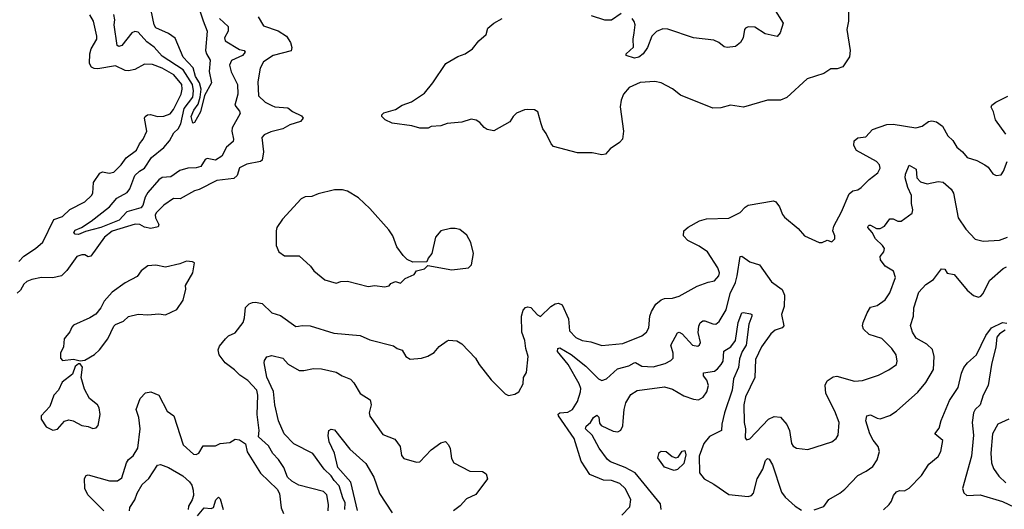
# Model space of a CAD drawing. Extents: x 1690054 to 1842981, y 782881 to 914114.
# Tile 433 of 656: x 1774480 to 1780595, y 901325 to 904367. Entities that reach past the tile are written whole.
import ezdxf

# ---------------------------------------------------------------- set-up
doc = ezdxf.new("R2010")
doc.units = 0

msp = doc.modelspace()

# ---------------------------------------------------------------- linework, layer by layer
at = {"layer": '0CON10XD'}
for points in [[(1779160.9, 904440.9), (1779222.5, 904345), (1779204.2, 904285), (1779185, 904262.5), (1779109.1, 904279.1), (1779045, 904320), (1779005, 904323.3), (1778987.5, 904315), (1778981.2, 904305), (1778973.3, 904255), (1778956.7, 904225), (1778925, 904200), (1778875, 904193.3), (1778855, 904198.8), (1778822.5, 904225), (1778790.5, 904240.5), (1778665, 904254), (1778505, 904308), (1778475, 904310.8), (1778435, 904294.2), (1778407.1, 904265), (1778378.5, 904195), (1778352.5, 904155), (1778325, 904134.1), (1778298.6, 904128.6), (1778247.5, 904145), (1778247.5, 904155), (1778293.2, 904196.8), (1778289.4, 904245), (1778295.9, 904285.9), (1778302, 904335), (1778295.8, 904355.8), (1778284.2, 904374.2)], [(1775960, 904385), (1775995, 904328.8), (1776085, 904297.8), (1776136, 904265), (1776161.4, 904225), (1776170.8, 904195), (1776165, 904174.2), (1776053.8, 904145), (1775994.2, 904105), (1775974.4, 904065), (1775958.9, 903981.1), (1775963.7, 903893.7), (1776005, 903855.5), (1776045, 903833.6), (1776065, 903826.5), (1776145, 903820), (1776175, 903797.5), (1776230.5, 903770.5), (1776240, 903755), (1776223.3, 903735), (1776156.9, 903713.1), (1776115, 903688.5), (1776039.6, 903670.4), (1775997.5, 903652.5), (1775982.9, 903635), (1775993.5, 903545), (1775985.5, 903494.5), (1775974.5, 903485.5), (1775890.8, 903469.2), (1775845, 903446), (1775830, 903400), (1775809.8, 903380.2), (1775705, 903368.2), (1775595, 903311.5), (1775565, 903304.2), (1775475.5, 903254.5), (1775434.6, 903255.4), (1775375, 903215.6), (1775329.9, 903170.1), (1775322, 903155), (1775323.6, 903135), (1775343.9, 903095), (1775339.7, 903080.3), (1775295, 903069.5), (1775255, 903078.3), (1775225, 903095.3), (1775196.1, 903096.1), (1775055, 903052.6), (1775006.2, 903015), (1774922, 902898), (1774905.8, 902894.2), (1774885, 902905.4), (1774865, 902906.9), (1774835, 902896.5), (1774771.8, 902808.2), (1774739.4, 902775), (1774685, 902762.5), (1774615.7, 902765.7), (1774555, 902752.7), (1774525, 902740), (1774506.1, 902723.9), (1774485, 902687.1), (1774465, 902667.1)], [(1774474.6, 902865), (1774505, 902898.5), (1774577.8, 902945), (1774623.2, 902985), (1774692.5, 903125), (1774745, 903143.8), (1774791.9, 903188.1), (1774885.3, 903234.7), (1774925.8, 903275), (1774935, 903290), (1774937.3, 903355), (1774977, 903413), (1774995, 903422.7), (1775035, 903413.1), (1775065, 903420.6), (1775110.6, 903465), (1775140.6, 903509.4), (1775205, 903557.1), (1775223.4, 903596.6), (1775245.7, 903625), (1775269.2, 903675), (1775255.8, 903754.2), (1775259.2, 903765), (1775273.3, 903775), (1775293.1, 903776.9), (1775335, 903766.5), (1775375, 903767.8), (1775415, 903782.4), (1775435, 903809.6), (1775482.9, 903905), (1775489, 903935), (1775486, 903965), (1775438, 904025), (1775365, 904066.4), (1775305, 904087.6), (1775255, 904090.5), (1775195, 904056.7), (1775155, 904048.9), (1775135, 904052.1), (1775075, 904079.6), (1774965, 904061.2), (1774942.8, 904062.8), (1774925, 904072.9), (1774912.9, 904095), (1774914.7, 904154.7), (1774924.3, 904185.7), (1774958.8, 904245), (1774959.5, 904265), (1774937.3, 904357.3), (1774915, 904398)], [(1775720.7, 904375), (1775775.4, 904325), (1775774.1, 904295), (1775752.9, 904255), (1775755.7, 904235), (1775845, 904182.4), (1775874.5, 904174.5), (1775880.6, 904165), (1775864.5, 904145), (1775796.2, 904113.8), (1775783.2, 904085), (1775793.7, 904043.7), (1775832.7, 903965), (1775835.5, 903905), (1775815.7, 903835), (1775845, 903798.8), (1775849.2, 903785), (1775799.7, 903695), (1775796.8, 903675), (1775807.7, 903625), (1775805, 903611.2), (1775763.3, 903575), (1775735, 903519.2), (1775695.4, 903494.6), (1775644.5, 903505.5), (1775632.4, 903497.6), (1775605.6, 903454.4), (1775576, 903446), (1775525, 903443.8), (1775475, 903429.3), (1775418.4, 903391.6), (1775365, 903386.1), (1775345, 903372.2), (1775275, 903293.2), (1775259.5, 903265), (1775245, 903212.1), (1775232.9, 903197.1), (1775145, 903173.3), (1775098.1, 903121.9), (1774983.8, 903075), (1774888.1, 903051.9), (1774845, 903032.2), (1774824, 903034), (1774816.2, 903045), (1774825, 903059.3), (1774863.8, 903076.2), (1774923.3, 903115), (1775036.6, 903203.4), (1775082.4, 903257.6), (1775146.8, 903293.2), (1775162.9, 903317.1), (1775195, 903398.1), (1775223.3, 903426.7), (1775255, 903445.3), (1775298.4, 903511.6), (1775375, 903572), (1775411.1, 903615), (1775437, 903663), (1775465, 903689.6), (1775480.9, 903719.1), (1775501.2, 903815), (1775555.4, 903885), (1775559.4, 903925), (1775553.4, 903965), (1775495, 904054.4), (1775365, 904139.6), (1775315, 904196.7), (1775269.6, 904229.6), (1775215, 904290), (1775195, 904293), (1775175.4, 904284.6), (1775115, 904206.4), (1775095, 904201.1), (1775085, 904206), (1775065.9, 904334.1), (1775070.8, 904365), (1775065, 904400)], [(1775601.6, 904415), (1775619.2, 904360.7), (1775643.5, 904295), (1775634.8, 904174.8), (1775639.2, 904155), (1775662.7, 904115), (1775657.3, 904045), (1775670.7, 903975), (1775628.3, 903895), (1775602.5, 903795), (1775565, 903727.5), (1775555, 903723.3), (1775545, 903766.2), (1775561.1, 903805), (1775588.2, 903841.8), (1775601.2, 903885), (1775607.1, 903935), (1775597.5, 903975), (1775571.5, 904015), (1775557.1, 904067.1), (1775495.7, 904135), (1775445, 904252.5), (1775405, 904281.4), (1775325.3, 904315.3), (1775314.6, 904335), (1775295.4, 904425)], [(1779626.7, 904415), (1779627, 904357), (1779616.7, 904305), (1779638.8, 904175), (1779633.6, 904136.4), (1779592.5, 904075), (1779558.3, 904061.7), (1779518.7, 904061.3), (1779475, 904032.5), (1779370.3, 903999.7), (1779245, 903883.8), (1779205, 903866.2), (1779125, 903867.5), (1778975.8, 903824.2), (1778895, 903836), (1778835, 903820), (1778785, 903817.5), (1778585, 903897.5), (1778535, 903938), (1778465, 903975.6), (1778425, 903983.1), (1778332.8, 903977.2), (1778264.6, 903945.4), (1778230, 903905), (1778215, 903867.5), (1778208.6, 903825), (1778230.8, 903675), (1778223.8, 903625), (1778206.1, 903603.9), (1778147.5, 903565), (1778118.3, 903531.7), (1778095, 903527.5), (1778035, 903540), (1777945, 903538.8), (1777795, 903580), (1777781.2, 903595), (1777750.7, 903660.7), (1777729.3, 903689.3), (1777719.3, 903719.3), (1777697.5, 903795), (1777676.4, 903806.4), (1777635, 903808.8), (1777615, 903806.7), (1777565, 903786.7), (1777544.2, 903765.8), (1777525, 903732.5), (1777425, 903676.7), (1777383.9, 903683.9), (1777365, 903696.7), (1777338.3, 903728.3), (1777315, 903742.5), (1777285, 903748.8), (1777225, 903731.2), (1777135, 903722.5), (1777095, 903707.5), (1777035, 903702.5), (1777016.4, 903693.6), (1776965, 903693.3), (1776915, 903706.7), (1776793.6, 903723.6), (1776750, 903745), (1776730, 903765), (1776730, 903775), (1776741.2, 903788.8), (1776815, 903808.8), (1776855, 903836.2), (1776914.3, 903855.7), (1776995, 903911.2), (1777046.7, 903975), (1777126.1, 904093.9), (1777201.4, 904138.6), (1777247.5, 904155), (1777292.5, 904185), (1777332.5, 904235), (1777377.5, 904275), (1777387.5, 904315), (1777423.8, 904346.2), (1777477.5, 904375)], [(1778215, 904405.8), (1778155, 904363.3), (1778115, 904363.8), (1778030.5, 904390.5)], [(1780605, 903656.2), (1780540, 903745), (1780527.5, 903795), (1780513, 903823), (1780517.5, 903835), (1780542.5, 903855), (1780617.7, 903892.3)], [(1778822.5, 902775), (1778825.7, 902795), (1778815.6, 902825), (1778751.2, 902925), (1778699.4, 902959.4), (1778629.2, 902995), (1778602.5, 903025), (1778604, 903055), (1778632.2, 903077.8), (1778702.7, 903117.3), (1778745, 903129.6), (1778885.4, 903134.6), (1778955, 903170), (1778985, 903202.5), (1779005.4, 903214.6), (1779162.5, 903242.5), (1779175.6, 903235.6), (1779198.8, 903205), (1779217.3, 903157.3), (1779230.3, 903140.3), (1779315, 903070), (1779355, 903023.8), (1779445, 902982.5), (1779465, 902982.5), (1779495, 902996.7), (1779525, 902987.5), (1779543.3, 903005), (1779543.3, 903025), (1779530, 903055), (1779535.7, 903084.3), (1779585, 903173.8), (1779631.8, 903285), (1779655, 903304.5), (1779685, 903310.6), (1779706.2, 903325), (1779755, 903373.3), (1779810, 903415), (1779823.8, 903445), (1779819.2, 903465), (1779801.2, 903485), (1779678.2, 903555), (1779661.2, 903585), (1779662.9, 903615), (1779685, 903632.5), (1779735, 903639.2), (1779776.2, 903683.8), (1779865, 903716.7), (1779905, 903718.5), (1780045, 903694.2), (1780084.2, 903705.8), (1780125, 903734.3), (1780145, 903739.4), (1780175, 903731.4), (1780210.8, 903705), (1780245, 903646), (1780275.8, 903615.8), (1780300, 903575), (1780335, 903546), (1780365, 903510), (1780425, 903492.5), (1780475, 903466.2), (1780495, 903450), (1780525, 903410), (1780545, 903400), (1780575, 903402.5), (1780591.2, 903425), (1780614.2, 903485)], [(1777905, 902286.3), (1777995.2, 902215.2), (1778075, 902136.5), (1778095, 902125.5), (1778125, 902136.4), (1778192.9, 902197.1), (1778263.4, 902216.6), (1778295.6, 902235.6), (1778305, 902237.8), (1778345, 902214.1), (1778415, 902209.7), (1778489.6, 902230.4), (1778525, 902249.1), (1778537.7, 902265), (1778537.9, 902295), (1778523.4, 902345), (1778565, 902421.2), (1778575, 902425.6), (1778595, 902414.4), (1778659.2, 902345), (1778691.9, 902338.1), (1778703.2, 902346.8), (1778708.2, 902361.8), (1778694.7, 902424.7), (1778697.6, 902462.4), (1778706.6, 902483.4), (1778723.8, 902496.2), (1778735, 902496.7), (1778785, 902477.1), (1778804.2, 902475.8), (1778825, 902491.2), (1778867.2, 902565), (1778893.7, 902665), (1778925.8, 902734.2), (1778935.7, 902775), (1778954.2, 902895), (1778965, 902898.8), (1779015, 902862), (1779075, 902844.2), (1779148.7, 902738.7), (1779215, 902691.2), (1779229.4, 902655), (1779227.8, 902585), (1779211.9, 902535), (1779226.2, 902465), (1779215, 902452), (1779172.8, 902437.2), (1779144.5, 902415.5), (1779086.7, 902335), (1779050.5, 902255), (1779045.7, 902145), (1778987.5, 902025), (1778976.7, 901975), (1778979.2, 901865), (1778987.5, 901825), (1778985, 901770), (1778995, 901757.5), (1779015, 901764), (1779130.8, 901885), (1779165, 901901.1), (1779205, 901898.1), (1779245, 901851.4), (1779261.2, 901815), (1779274.4, 901735), (1779285, 901718), (1779304.5, 901704.5), (1779375, 901697.5), (1779525, 901744.3), (1779552, 901765), (1779562.9, 901785), (1779570.5, 901865), (1779542.7, 901935), (1779487.5, 902045), (1779483.2, 902096.8), (1779495.7, 902124.3), (1779532.2, 902147.8), (1779555, 902151.9), (1779665, 902120.6), (1779714.2, 902125.8), (1779815, 902159.2), (1779878.3, 902191.7), (1779925.6, 902224.4), (1779930.8, 902245), (1779923.1, 902285), (1779897.1, 902325), (1779835, 902385.8), (1779755, 902411.4), (1779720, 902445), (1779714.4, 902464.4), (1779717.8, 902485), (1779742.9, 902545), (1779765, 902581.4), (1779805, 902592.2), (1779855, 902625.8), (1779885, 902670), (1779920, 902765), (1779906.5, 902805), (1779856.2, 902836.2), (1779826.4, 902875), (1779824.5, 902895), (1779847.3, 902925), (1779851.1, 902945), (1779838.5, 902965), (1779796.4, 903005), (1779774.7, 903044.7), (1779747.5, 903075), (1779748.8, 903085), (1779755, 903091.2), (1779765, 903090), (1779800.7, 903070.7), (1779825, 903070), (1779852, 903085), (1779885, 903130), (1779905, 903129.4), (1779935, 903114.4), (1779955, 903115.6), (1780022.9, 903165), (1780028.1, 903185), (1780020, 903225), (1780019.1, 903275), (1779996.5, 903325), (1779980, 903385), (1779982.2, 903407.8), (1780005, 903463.3), (1780048, 903438), (1780052.9, 903385), (1780075, 903360), (1780116.4, 903346.4), (1780185, 903361.8), (1780215, 903357.5), (1780265.6, 903315), (1780279.8, 903289.8), (1780309.2, 903135), (1780356, 903065), (1780415, 903004.3), (1780465, 902991.1), (1780565, 902998.1), (1780615, 903016.7)], [(1776745, 902706.7), (1776775, 902713.3), (1776785, 902727.5), (1776815, 902740), (1776845, 902730), (1776875, 902760), (1776930, 902785), (1776945, 902807.5), (1776995, 902820), (1777015, 902840), (1777164, 902814), (1777267.5, 902825), (1777286.2, 902845), (1777297.5, 902915), (1777282.1, 902982.1), (1777257.9, 903027.9), (1777212.7, 903062.7), (1777185, 903070), (1777155, 903070), (1777095, 903056), (1777062, 903015), (1777040, 902915), (1777017.5, 902885), (1777008.3, 902861.7), (1776920.7, 902860.7), (1776886.4, 902876.4), (1776862.3, 902902.3), (1776823.3, 902955), (1776796.7, 903025), (1776772.3, 903062.3), (1776654.4, 903194.4), (1776585, 903260), (1776515, 903302), (1776485, 903309.2), (1776435, 903309.4), (1776333.3, 903285), (1776295, 903267.5), (1776253.9, 903266.1), (1776227.5, 903255), (1776111.3, 903128.7), (1776077.5, 903075), (1776072, 903055), (1776073.8, 902965), (1776090, 902925), (1776125, 902900), (1776215, 902900), (1776286.7, 902835), (1776306.1, 902806.1), (1776375, 902750), (1776445, 902730), (1776475, 902740), (1776515, 902742), (1776645, 902708.8), (1776685, 902716.2), (1776745, 902706.7)], [(1774855, 902247.5), (1774885, 902252.5), (1774945, 902286.2), (1774976.2, 902315), (1775026.7, 902385), (1775065, 902462.5), (1775075, 902472.5), (1775125, 902493.8), (1775155, 902523.8), (1775215, 902538), (1775275, 902533.3), (1775345, 902540), (1775385, 902533.3), (1775455, 902567.5), (1775496, 902625), (1775512.5, 902692.5), (1775510, 902715), (1775555.7, 902795), (1775566.2, 902856.2), (1775553, 902863), (1775515, 902866.2), (1775475, 902850), (1775385, 902829.2), (1775325, 902841.2), (1775275, 902838.8), (1775235, 902806.7), (1775209.1, 902770.9), (1775135, 902732.5), (1775055, 902673.3), (1775005, 902617.5), (1774983.6, 902576.4), (1774951.7, 902538.3), (1774915.9, 902514.1), (1774815, 902469.2), (1774803.3, 902456.7), (1774791.4, 902428.6), (1774756.7, 902385), (1774752.5, 902335), (1774733.3, 902295), (1774732.5, 902265), (1774745, 902250), (1774815, 902258.8), (1774855, 902247.5)], [(1779415, 901322), (1779475, 901343.3), (1779505, 901386.2), (1779573.8, 901425), (1779605, 901450), (1779685, 901535.8), (1779738.3, 901561.7), (1779778.7, 901591.3), (1779806.6, 901633.4), (1779819.4, 901685), (1779811.1, 901715), (1779780.9, 901755), (1779761.2, 901795), (1779735.7, 901874.3), (1779740.8, 901905), (1779765, 901912.9), (1779805, 901891.9), (1779825, 901888.1), (1779885, 901907.8), (1779926, 901934), (1780057.6, 902052.4), (1780107.6, 902112.4), (1780156.4, 902193.6), (1780159.5, 902275), (1780148.5, 902318.5), (1780115, 902351.9), (1780048.3, 902388.3), (1780024.5, 902425), (1780013.2, 902466.8), (1780031.8, 902525), (1780033.8, 902576.2), (1780064.3, 902675), (1780108.8, 902721.2), (1780155, 902753.3), (1780205, 902820), (1780225, 902817.5), (1780241.4, 902791.4), (1780285, 902784), (1780365, 902687.1), (1780405, 902654.2), (1780435, 902643.8), (1780450.5, 902649.5), (1780465, 902666.7), (1780503.2, 902746.8), (1780589.3, 902820.7), (1780609.4, 902830.6)], [(1776395.6, 901315), (1776397.5, 901355), (1776386.9, 901415), (1776366, 901435), (1776214.5, 901474.5), (1776169.2, 901499.2), (1776144.2, 901524.2), (1776120.6, 901585), (1776086.9, 901635), (1776051.2, 901671.2), (1776025, 901719.1), (1775962.5, 901775), (1775967.3, 901815), (1775954.7, 901915), (1775958.7, 902035), (1775952.5, 902065), (1775897.1, 902125), (1775847.8, 902157.8), (1775815, 902190.8), (1775756, 902235), (1775718, 902285), (1775712, 902315), (1775720.3, 902339.7), (1775757.1, 902385), (1775777.5, 902402.5), (1775817.4, 902422.6), (1775867.5, 902485), (1775876.9, 902515), (1775881.9, 902578.1), (1775905, 902602), (1775925, 902610.8), (1775945, 902612.9), (1775985, 902604), (1776045, 902546), (1776099.1, 902529.1), (1776195, 902462), (1776212.3, 902462.3), (1776235, 902467.5), (1776285, 902465.8), (1776430.3, 902420.3), (1776595, 902405.6), (1776655, 902377.5), (1776801.7, 902341.7), (1776825, 902323.8), (1776855, 902313.3), (1776878.8, 902275), (1776905, 902258), (1776975, 902264), (1777015, 902276.2), (1777055, 902298.8), (1777084.3, 902335.7), (1777135, 902371.2), (1777145, 902376.2), (1777195, 902371.2), (1777225, 902353.3), (1777310, 902265), (1777334.2, 902224.2), (1777408.8, 902128.8), (1777495, 902043.3), (1777515, 902033.3), (1777555, 902040), (1777580, 902055), (1777606.7, 902105), (1777610, 902145), (1777628, 902175), (1777638, 902275), (1777623.4, 902323.4), (1777616.4, 902375), (1777598.2, 902425), (1777596.9, 902525), (1777607.3, 902562.7), (1777621.2, 902578.8), (1777635, 902583.8), (1777655, 902578), (1777695, 902533.8), (1777715, 902523.3), (1777778.6, 902585), (1777805, 902601.1), (1777825.7, 902605.7), (1777849.2, 902595), (1777888.6, 902508.6), (1777895, 902433.8), (1777935, 902393.3), (1777973.8, 902375), (1778026.7, 902365), (1778095, 902342.2), (1778226.7, 902355), (1778345, 902402.9), (1778374, 902425), (1778386.8, 902453.2), (1778394.6, 902525.4), (1778403.6, 902555), (1778431.1, 902598.9), (1778465, 902627.1), (1778485, 902635.6), (1778535, 902638), (1778575, 902648.8), (1778688.3, 902711.7), (1778755, 902737.1), (1778795.7, 902744.3), (1778822.5, 902775)], [(1778464.6, 901325), (1778459.6, 901359.6), (1778302.1, 901552.1), (1778240.9, 901585), (1778150.4, 901620.4), (1778130, 901635), (1778078.2, 901705), (1778035, 901786.9), (1777994.2, 901825), (1777998.6, 901841.4), (1778025.8, 901865), (1778043.3, 901896.7), (1778065, 901910.4), (1778077.8, 901897.8), (1778081.5, 901861.5), (1778092, 901845), (1778165, 901810), (1778195, 901807.5), (1778212.7, 901817.3), (1778225.6, 901844.4), (1778227.8, 901872.2), (1778234.4, 901945), (1778245, 901986.7), (1778275, 902038.8), (1778315, 902064.3), (1778485, 902085.6), (1778535, 902071.9), (1778605, 902030), (1778665, 902010), (1778695, 902005.6), (1778725, 902021.9), (1778747.3, 902055), (1778757.4, 902095), (1778748.4, 902128.4), (1778727.9, 902155), (1778727.1, 902172.9), (1778795, 902184.3), (1778815, 902197.5), (1778837.6, 902225), (1778848.6, 902245), (1778853.2, 902306.8), (1778896.3, 902333.7), (1778925.8, 902374.2), (1778943, 902485), (1778965, 902545.6), (1778975, 902548.5), (1779019.2, 902539.2), (1779026.9, 902535), (1779027.9, 902525), (1779007.8, 902475), (1778992.7, 902345), (1778966.4, 902305), (1778950.3, 902259.7), (1778943.6, 902206.4), (1778913.2, 902136.8), (1778905.5, 902065), (1778857.7, 901925), (1778840.4, 901855), (1778838.8, 901815), (1778765, 901776.7), (1778729.2, 901735), (1778700.4, 901655), (1778702.5, 901552.5), (1778731.8, 901515), (1778791.9, 901481.9), (1778885, 901418.2), (1779005, 901404.4), (1779025, 901411.9), (1779037.3, 901425), (1779060.3, 901515), (1779094.7, 901575), (1779111.9, 901628.1), (1779125, 901642), (1779135, 901636), (1779155, 901602), (1779211.8, 901431.8), (1779235, 901400), (1779296.2, 901345), (1779335, 901320)], [(1779845, 901322.7), (1779880.9, 901355), (1779895.4, 901375), (1779907.9, 901412.1), (1779925, 901434.4), (1779945, 901442.7), (1779975, 901441.1), (1780005, 901457.3), (1780081.8, 901535), (1780126.9, 901605), (1780185.6, 901654.4), (1780201.2, 901685), (1780212.7, 901752.7), (1780163.5, 901795), (1780190.8, 901829.2), (1780202.9, 901877.1), (1780255, 902001.1), (1780308, 902082), (1780328.8, 902171.2), (1780345, 902206.7), (1780366.9, 902235), (1780422.5, 902285), (1780480, 902405), (1780515, 902452.2), (1780585, 902485.3), (1780611.1, 902481.1)], [(1780601.7, 902438.3), (1780565, 902416.2), (1780549.2, 902395), (1780543.1, 902335), (1780516.7, 902225), (1780495.3, 902095), (1780464.8, 902035.2), (1780445.3, 901975), (1780413.4, 901945), (1780404.3, 901925.7), (1780396.8, 901865), (1780403.9, 901785), (1780392.2, 901655), (1780335.2, 901455), (1780345, 901428.5), (1780361.9, 901411.9), (1780445, 901415.9), (1780584.7, 901374.7), (1780659.7, 901339.7)], [(1778220, 901290), (1778269.8, 901340.2), (1778276.4, 901386.4), (1778240, 901455), (1778207.5, 901485), (1778155.5, 901504.5), (1778105, 901507.1), (1778021.4, 901541.4), (1777967.7, 901625), (1777923.2, 901765), (1777825.5, 901905), (1777824.6, 901915.4), (1777833.8, 901925), (1777885, 901928.6), (1777913.2, 901945), (1777945.3, 901994.7), (1777964.1, 902055), (1777964.7, 902075), (1777955, 902104.5), (1777885.6, 902225.6), (1777820.4, 902305), (1777821.5, 902325), (1777835, 902328.1), (1777905, 902286.3)], [(1776500.3, 901325), (1776501.9, 901365), (1776486.5, 901396.5), (1776465, 901470.3), (1776432.1, 901505), (1776415, 901533.9), (1776370.3, 901575), (1776301.1, 901671.1), (1776182, 901732), (1776123.1, 901795), (1776087.1, 901875), (1776064.7, 901975), (1776056.7, 902056.7), (1776015, 902146.7), (1775997.5, 902235), (1776000, 902250), (1776015, 902273.3), (1776045, 902280.8), (1776113.3, 902265), (1776146.6, 902226.6), (1776215, 902187.1), (1776245, 902187.1), (1776305, 902200), (1776355, 902197.5), (1776445, 902178.1), (1776483.3, 902155), (1776535, 902134.3), (1776555, 902112), (1776595, 902044), (1776656.4, 902006.4), (1776662.7, 901975), (1776651.1, 901925), (1776655, 901903.3), (1776735, 901790.6), (1776810.3, 901760.3), (1776843.1, 901715), (1776850.3, 901660.3), (1776865, 901641.2), (1776945, 901618.8), (1776965, 901620), (1777035.8, 901695), (1777095, 901739.2), (1777125, 901746.7), (1777143.8, 901725), (1777154, 901704), (1777161.7, 901641.7), (1777176.2, 901615), (1777275, 901562.5), (1777355, 901561.2), (1777376.6, 901546.6), (1777385.8, 901515), (1777312, 901418), (1777255, 901390), (1777215, 901347.3), (1777175, 901315.8)], [(1774685, 901817.5), (1774715, 901823.3), (1774757.7, 901872.3), (1774785, 901881.2), (1774812.5, 901875), (1774865, 901846.2), (1774905, 901840), (1774935, 901827.5), (1774955, 901832.5), (1774966.7, 901845), (1774980, 901915), (1774974, 901955), (1774963.3, 901975), (1774914.4, 902014.4), (1774882.1, 902072.1), (1774861.2, 902145), (1774869.3, 902209.3), (1774855, 902230), (1774845, 902230), (1774825, 902212.5), (1774807.5, 902165), (1774743.3, 902115), (1774720, 902065), (1774691.2, 902035), (1774666.7, 901965), (1774613.3, 901905), (1774612.5, 901885), (1774645, 901837.5), (1774685, 901817.5)], [(1775002.1, 901315), (1774903.8, 901415), (1774883.4, 901455), (1774882.4, 901517.6), (1774893.3, 901535), (1774905, 901538.8), (1775038.1, 901501.9), (1775088.1, 901501.9), (1775115, 901520), (1775142.3, 901615), (1775155, 901634.4), (1775185, 901656.9), (1775213.1, 901705), (1775228.6, 901825), (1775219, 901895), (1775204.1, 901945), (1775227.1, 902012.9), (1775261.1, 902048.9), (1775295, 902054.5), (1775343.5, 902035), (1775395, 901936), (1775438, 901905), (1775495.7, 901725), (1775558.6, 901668.6), (1775575, 901666.4), (1775591.9, 901675), (1775619.5, 901720.5), (1775695, 901720), (1775725.9, 901734.1), (1775785, 901741.4), (1775818.3, 901761.7), (1775845, 901757.5), (1775883, 901733), (1775893, 901683), (1775975, 901550), (1776079.7, 901449.7), (1776092.7, 901422.7), (1776103.1, 901335), (1776119.1, 901299.1)], [(1780624, 901885), (1780556, 901855), (1780522.7, 901795), (1780512.7, 901675), (1780516.7, 901615), (1780528.7, 901578.7), (1780560.7, 901530.7), (1780605, 901489.5)], [(1776577.6, 901317.6), (1776535.7, 901495), (1776456.6, 901585), (1776434.5, 901675), (1776402.7, 901745), (1776396.8, 901783.2), (1776400, 901815), (1776415, 901824.2), (1776435, 901819.4), (1776529.8, 901699.8), (1776629.4, 901609.4), (1776679.3, 901525), (1776715, 901424.2), (1776793.1, 901303.1)], [(1778545, 901566.7), (1778485, 901586.2), (1778443.3, 901645), (1778451.7, 901678.3), (1778463.3, 901686.7), (1778495, 901684), (1778532.7, 901652.7), (1778555, 901645.7), (1778569.7, 901650.3), (1778595, 901687.1), (1778611.2, 901691.2), (1778616.5, 901663.5), (1778605, 901610), (1778565, 901572.5), (1778545, 901566.7)], [(1775162.5, 901315), (1775163.3, 901336.7), (1775195, 901384), (1775210, 901425), (1775241.2, 901478.8), (1775282.8, 901517.2), (1775335, 901600), (1775355, 901603.3), (1775405, 901585.7), (1775492.9, 901532.9), (1775535, 901495.5), (1775549.1, 901475), (1775558.2, 901445), (1775558.5, 901411.5), (1775551.4, 901385), (1775528.1, 901345), (1775525.6, 901325)], [(1775585, 901285.8), (1775625.8, 901334.2), (1775668.8, 901331.2), (1775683.3, 901336.7), (1775698, 901385), (1775715, 901400), (1775725, 901390), (1775744.3, 901325)]]:
    msp.add_lwpolyline(points, dxfattribs=at)

doc.saveas('drawing.dxf')
